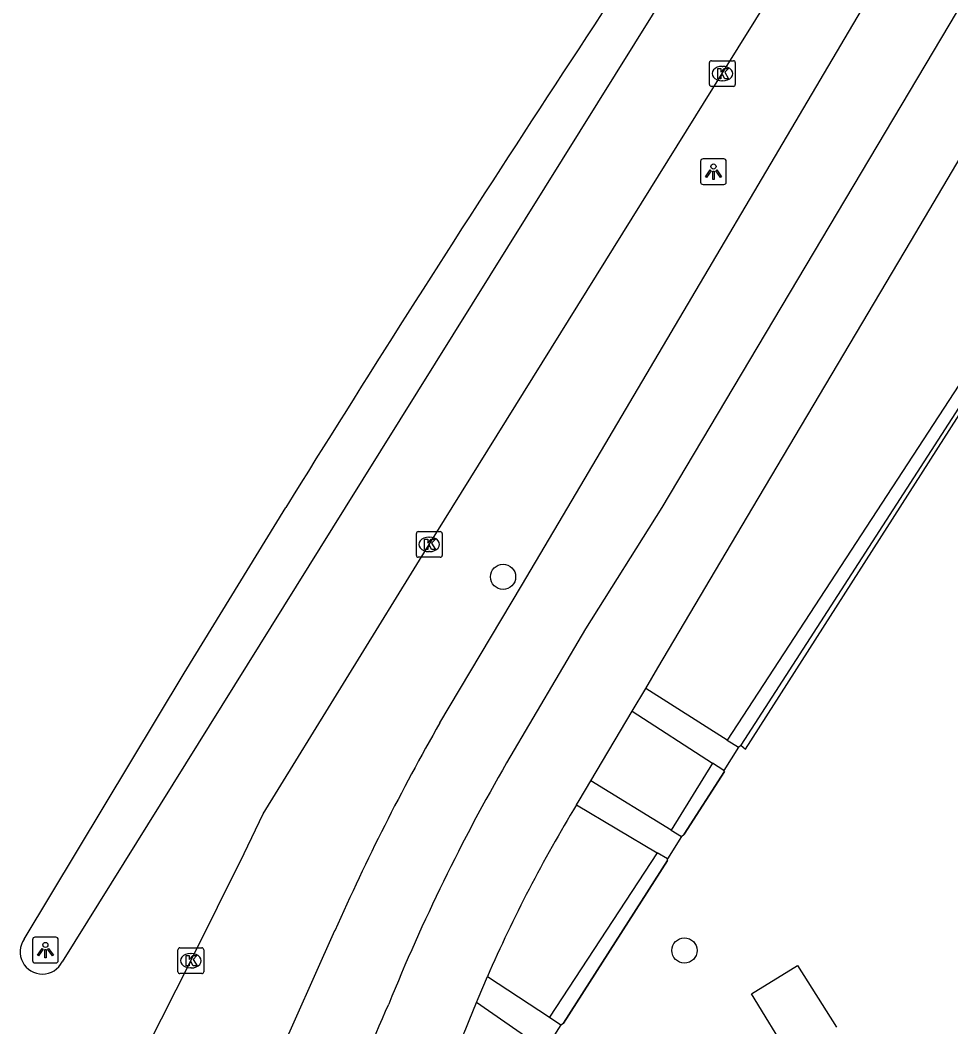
# Model space of a CAD drawing. Extents: x 159280 to 160375, y 384531 to 385872.
# Drawn here: x 159398.93 to 159435.08, y 385479.83 to 385518.94 of the extents above; entities that cross this region are included whole.
import ezdxf

# ---------------------------------------------------------------- set-up
doc = ezdxf.new("R2010")
doc.units = 0
for name, color, linetype in [('IMGEO_Boom', 7, 'Continuous'), ('IMGEO_Fietspad_open', 7, 'Continuous'), ('IMGEO_Geluidsscherm', 7, 'Continuous'), ('IMGEO_Haag', 7, 'Continuous'), ('IMGEO_Kolk', 7, 'Continuous'), ('IMGEO_Lichtpunt', 7, 'Continuous'), ('IMGEO_Pand', 7, 'Continuous'), ('IMGEO_Rijbaan_lokaal_gesloten', 7, 'Continuous'), ('IMGEO_Voetpad_open', 7, 'Continuous')]:
    doc.layers.add(name, color=color, linetype=linetype)

msp = doc.modelspace()

# ---------------------------------------------------------------- linework, layer by layer
at = {"layer": 'IMGEO_Boom'}
for centre in [(159417.687, 385497.311), (159424.732, 385482.8)]:
    msp.add_circle(centre, 0.489, dxfattribs=at)
at = {"layer": 'IMGEO_Fietspad_open'}
for points in [[(159520.012, 385662.296), (159513.521, 385651.457), (159511.623, 385648.275), (159502.063, 385632.246), (159500, 385628.787), (159478.78, 385592.803), (159462.162, 385564.746), (159456.49, 385555.06), (159447.155, 385539.331), (159436.863, 385521.88), (159423.849, 385500), (159420.891, 385495.296), (159417.822, 385490.085)], [(159415.231, 385491.642), (159418.409, 385496.969), (159420.199, 385500), (159445.428, 385542.725), (159453.151, 385555.873), (159463.201, 385572.943), (159477.173, 385596.277), (159491.085, 385619.971), (159499.715, 385634.396), (159500.964, 385636.535)], [(159404.34, 385470.411), (159407.824, 385476.434), (159408.836, 385478.365), (159411.158, 385483.569)]]:
    msp.add_lwpolyline(points, dxfattribs=at)
for centre, radius, start, end in [((159491.168, 385448.266), 87.452, 150.26465, 156.19152), ((159483.743, 385452.081), 76.092, 150.03636, 157.89067), ((159354.264, 385505.819), 64.101, 332.54001, 336.94891)]:
    msp.add_arc(centre, radius, start, end, dxfattribs=at)
at = {"layer": 'IMGEO_Geluidsscherm'}
for points in [[(159442.486, 385504.605), (159439.28, 385509.896), (159426.918, 385490.778)], [(159426.289, 385489.745), (159424.716, 385487.317)], [(159424.08, 385486.298), (159420.034, 385479.972)]]:
    msp.add_lwpolyline(points, dxfattribs=at)
at = {"layer": 'IMGEO_Haag'}
for points in [[(159442.793, 385504.859), (159439.207, 385510.614), (159426.398, 385490.972)], [(159426.838, 385490.69), (159426.918, 385490.778), (159427.108, 385490.617), (159439.211, 385509.561), (159442.221, 385504.512)], [(159425.827, 385490.071), (159424.217, 385487.477)], [(159424.618, 385487.23), (159424.716, 385487.317), (159426.289, 385489.745), (159426.258, 385489.792)], [(159423.677, 385486.597), (159419.489, 385480.203)], [(159419.934, 385479.91), (159420.034, 385479.972), (159424.08, 385486.298), (159424.077, 385486.359)]]:
    msp.add_lwpolyline(points, dxfattribs=at)
at = {"layer": 'IMGEO_Kolk'}
for p, q in [((159425.705, 385516.434), (159425.705, 385517.286)), ((159425.78, 385517.36), (159426.632, 385517.36)), ((159426.193, 385517.14), (159426.218, 385517.14)), ((159426.706, 385517.286), (159426.706, 385516.434)), ((159426.632, 385516.36), (159425.78, 385516.36)), ((159426.216, 385516.58), (159426.191, 385516.58)), ((159414.395, 385499.072), (159415.247, 385499.072)), ((159414.32, 385498.146), (159414.32, 385498.998)), ((159414.808, 385498.852), (159414.833, 385498.852)), ((159415.321, 385498.998), (159415.321, 385498.146)), ((159414.831, 385498.292), (159414.806, 385498.292)), ((159415.247, 385498.072), (159414.395, 385498.072)), ((159405.056, 385481.976), (159405.056, 385482.828)), ((159405.131, 385482.902), (159405.983, 385482.902)), ((159405.544, 385482.682), (159405.569, 385482.682)), ((159406.057, 385482.828), (159406.057, 385481.976)), ((159405.983, 385481.902), (159405.131, 385481.902)), ((159405.567, 385482.122), (159405.542, 385482.122))]:
    msp.add_line(p, q, dxfattribs=at)
for points in [[(159425.705, 385516.434), (159425.705, 385517.286)], [(159425.78, 385517.36), (159426.632, 385517.36)], [(159426.026, 385517.06), (159426.149, 385517.06), (159426.149, 385516.909), (159426.279, 385517.06), (159426.443, 385517.06), (159426.297, 385516.909), (159426.45, 385516.66), (159426.298, 385516.66), (159426.213, 385516.824), (159426.149, 385516.757), (159426.149, 385516.66), (159426.026, 385516.66), (159426.026, 385517.06)], [(159426.706, 385517.286), (159426.706, 385516.434)], [(159426.632, 385516.36), (159425.78, 385516.36)], [(159414.395, 385499.072), (159415.247, 385499.072)], [(159414.32, 385498.146), (159414.32, 385498.998)], [(159414.641, 385498.772), (159414.764, 385498.772), (159414.764, 385498.621), (159414.894, 385498.772), (159415.058, 385498.772), (159414.912, 385498.621), (159415.065, 385498.372), (159414.913, 385498.372), (159414.828, 385498.536), (159414.764, 385498.469), (159414.764, 385498.372), (159414.641, 385498.372), (159414.641, 385498.772)], [(159415.321, 385498.998), (159415.321, 385498.146)], [(159415.247, 385498.072), (159414.395, 385498.072)], [(159405.056, 385481.976), (159405.056, 385482.828)], [(159405.131, 385482.902), (159405.983, 385482.902)], [(159405.377, 385482.602), (159405.5, 385482.602), (159405.5, 385482.451), (159405.63, 385482.602), (159405.794, 385482.602), (159405.648, 385482.451), (159405.801, 385482.202), (159405.649, 385482.202), (159405.564, 385482.366), (159405.5, 385482.299), (159405.5, 385482.202), (159405.377, 385482.202), (159405.377, 385482.602)], [(159406.057, 385482.828), (159406.057, 385481.976)], [(159405.983, 385481.902), (159405.131, 385481.902)]]:
    msp.add_lwpolyline(points, dxfattribs=at)
for centre, start, end in [((159425.782, 385517.284), 91.552, 178.448), ((159425.782, 385517.284), 91.552, 178.448), ((159426.63, 385517.284), 1.552, 88.448), ((159426.63, 385517.284), 1.552, 88.448), ((159425.782, 385516.436), 181.552, 268.448), ((159425.782, 385516.436), 181.552, 268.448), ((159426.63, 385516.436), 271.552, 358.448), ((159426.63, 385516.436), 271.552, 358.448), ((159414.397, 385498.996), 91.552, 178.448), ((159414.397, 385498.996), 91.552, 178.448), ((159415.245, 385498.996), 1.552, 88.448), ((159415.245, 385498.996), 1.552, 88.448), ((159414.397, 385498.148), 181.552, 268.448), ((159414.397, 385498.148), 181.552, 268.448), ((159415.245, 385498.148), 271.552, 358.448), ((159415.245, 385498.148), 271.552, 358.448), ((159405.133, 385482.826), 91.552, 178.448), ((159405.133, 385482.826), 91.552, 178.448), ((159405.981, 385482.826), 1.552, 88.448), ((159405.981, 385482.826), 1.552, 88.448), ((159405.133, 385481.978), 181.552, 268.448), ((159405.133, 385481.978), 181.552, 268.448), ((159405.981, 385481.978), 271.552, 358.448), ((159405.981, 385481.978), 271.552, 358.448)]:
    msp.add_arc(centre, 0.0765, start, end, dxfattribs=at)
for centre, major_axis, ratio, start_param, end_param in [((159426.192, 385516.86), (-0.387, 0.002), 0.722429, 4.712389, 7.853982), ((159426.217, 385516.86), (-0.39, 0.002), 0.717154, 1.570796, 4.712389), ((159414.807, 385498.572), (-0.387, 0.002), 0.722429, 4.712389, 7.853982), ((159414.832, 385498.572), (-0.39, 0.002), 0.717154, 1.570796, 4.712389), ((159405.543, 385482.402), (-0.387, 0.002), 0.722429, 4.712389, 7.853982), ((159405.568, 385482.402), (-0.39, 0.002), 0.717154, 1.570796, 4.712389)]:
    msp.add_ellipse(centre, major_axis=major_axis, ratio=ratio, start_param=start_param, end_param=end_param, dxfattribs=at)
at = {"layer": 'IMGEO_Lichtpunt'}
for p, q in [((159426.262, 385513.547), (159425.454, 385513.547)), ((159426.262, 385513.547), (159425.454, 385513.547)), ((159425.36, 385513.452), (159425.36, 385512.645)), ((159425.36, 385513.452), (159425.36, 385512.645)), ((159426.356, 385512.645), (159426.356, 385513.452)), ((159426.356, 385512.645), (159426.356, 385513.452)), ((159425.454, 385512.551), (159426.262, 385512.551)), ((159425.454, 385512.551), (159426.262, 385512.551)), ((159399.411, 385483.218), (159399.411, 385482.411)), ((159399.411, 385483.218), (159399.411, 385482.411)), ((159400.313, 385483.313), (159399.505, 385483.313)), ((159400.313, 385483.313), (159399.505, 385483.313)), ((159400.407, 385482.411), (159400.407, 385483.218)), ((159400.407, 385482.411), (159400.407, 385483.218)), ((159399.505, 385482.317), (159400.313, 385482.317)), ((159399.505, 385482.317), (159400.313, 385482.317))]:
    msp.add_line(p, q, dxfattribs=at)
for points in [[(159425.734, 385513.116), (159425.773, 385513.088), (159425.585, 385512.826), (159425.547, 385512.853), (159425.734, 385513.116)], [(159425.946, 385513.088), (159425.984, 385513.115), (159426.171, 385512.853), (159426.132, 385512.825), (159425.946, 385513.088)], [(159425.836, 385513.068), (159425.883, 385513.068), (159425.883, 385512.746), (159425.836, 385512.746), (159425.836, 385513.068)], [(159399.785, 385482.882), (159399.824, 385482.854), (159399.636, 385482.592), (159399.598, 385482.619), (159399.785, 385482.882)], [(159399.887, 385482.834), (159399.934, 385482.834), (159399.934, 385482.512), (159399.887, 385482.512), (159399.887, 385482.834)], [(159399.997, 385482.854), (159400.035, 385482.881), (159400.222, 385482.619), (159400.183, 385482.591), (159399.997, 385482.854)]]:
    msp.add_lwpolyline(points, dxfattribs=at)
for centre in [(159425.859, 385513.25), (159399.91, 385483.016)]:
    msp.add_circle(centre, 0.0994, dxfattribs=at)
for centre, start, end in [((159425.454, 385513.452), 90, 180), ((159425.454, 385513.452), 90, 180), ((159426.262, 385513.452), 0, 90), ((159426.262, 385513.452), 0, 90), ((159425.454, 385512.645), 180, 270), ((159425.454, 385512.645), 180, 270), ((159426.262, 385512.645), 270, 0), ((159426.262, 385512.645), 270, 360), ((159399.505, 385483.218), 90, 180), ((159399.505, 385483.218), 90, 180), ((159400.313, 385483.218), 0, 90), ((159400.313, 385483.218), 0, 90), ((159399.505, 385482.411), 180, 270), ((159399.505, 385482.411), 180, 270), ((159400.313, 385482.411), 270, 0), ((159400.313, 385482.411), 270, 360)]:
    msp.add_arc(centre, 0.0946, start, end, dxfattribs=at)
at = {"layer": 'IMGEO_Pand'}
msp.add_lwpolyline([(159428.832, 385478.681), (159427.334, 385481.115), (159429.121, 385482.215), (159430.635, 385479.821)], dxfattribs=at)
at = {"layer": 'IMGEO_Rijbaan_lokaal_gesloten'}
for points in [[(159400.493, 385472.395), (159400.999, 385473.388), (159405.557, 385482.402), (159407.626, 385486.571), (159408.368, 385488.112), (159414.82, 385498.572), (159415.709, 385500), (159426.204, 385516.86), (159436.524, 385533.454), (159446.826, 385550.083), (159449.482, 385554.654), (159454.274, 385562.551), (159470.016, 385589.487), (159488.824, 385621.066), (159498.816, 385637.769)], [(159429.784, 385529.256), (159411.554, 385500)], [(159399.084, 385483.239), (159405.295, 385493.574), (159409.243, 385500)], [(159411.554, 385500), (159400.561, 385482.357)]]:
    msp.add_lwpolyline(points, dxfattribs=at)
for centre, radius, start, end in [((160111.133, 385064.327), 826.112, 145.701286, 148.17153), ((159399.79, 385482.744), 0.862, 144.9437, 333.3687)]:
    msp.add_arc(centre, radius, start, end, dxfattribs=at)
at = {"layer": 'IMGEO_Voetpad_open'}
for points in [[(159423.227, 385492.977), (159423.703, 385493.777), (159427.392, 385500), (159433.516, 385510.329), (159436.568, 385515.492)], [(159422.707, 385492.101), (159423.227, 385492.977)], [(159426.398, 385490.972), (159423.227, 385492.977)], [(159421.093, 385489.387), (159422.707, 385492.101)], [(159422.707, 385492.101), (159425.827, 385490.071)], [(159426.398, 385490.972), (159426.838, 385490.69)], [(159426.838, 385490.69), (159426.258, 385489.792)], [(159426.258, 385489.792), (159425.827, 385490.071)], [(159420.538, 385488.457), (159420.637, 385488.619), (159421.093, 385489.387)], [(159424.217, 385487.477), (159421.093, 385489.387)], [(159420.538, 385488.457), (159423.677, 385486.597)], [(159424.217, 385487.477), (159424.618, 385487.23)], [(159424.618, 385487.23), (159424.077, 385486.359)], [(159424.077, 385486.359), (159423.677, 385486.597)], [(159416.652, 385480.78), (159416.719, 385480.94), (159417.08, 385481.789)], [(159417.08, 385481.789), (159419.489, 385480.203)], [(159416.371, 385480.085), (159416.51, 385480.433), (159416.652, 385480.78)], [(159418.857, 385479.255), (159416.652, 385480.78)], [(159419.934, 385479.91), (159419.349, 385478.986)], [(159419.489, 385480.203), (159419.934, 385479.91)]]:
    msp.add_lwpolyline(points, dxfattribs=at)
for centre, radius, start, end in [((159468.325, 385459.444), 55.905, 148.7369, 156.4409), ((159361.258, 385502.132), 59.359, 332.69045, 338.19714)]:
    msp.add_arc(centre, radius, start, end, dxfattribs=at)

doc.saveas('drawing.dxf')
